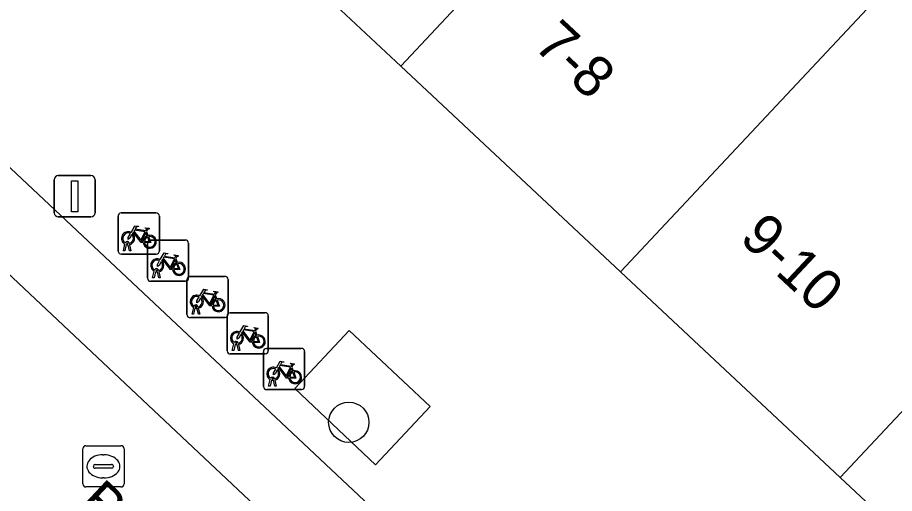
# Model space of a CAD drawing. Extents: x 159039 to 160102, y 381214 to 382524.
# Drawn here: x 159498.7 to 159519.96, y 381610.62 to 381622.17 of the extents above; entities that cross this region are included whole.
import ezdxf

# ---------------------------------------------------------------- set-up
doc = ezdxf.new("R2010")
doc.units = 0
for name, color, linetype in [('IMGEO_Boom', 7, 'Continuous'), ('IMGEO_Fietsenrek', 7, 'Continuous'), ('IMGEO_Groenvoorziening', 7, 'Continuous'), ('IMGEO_Lichtmast', 7, 'Continuous'), ('IMGEO_Openbare_ruimte_label', 7, 'Continuous'), ('IMGEO_Pand', 7, 'Continuous'), ('IMGEO_Pand_nummerreeks', 7, 'Continuous'), ('IMGEO_Parkeervlak_open', 7, 'Continuous'), ('IMGEO_Rijbaan_lokaal_gesloten', 7, 'Continuous'), ('IMGEO_Rioolput', 7, 'Continuous'), ('IMGEO_Voetpad_open', 7, 'Continuous')]:
    doc.layers.add(name, color=color, linetype=linetype)

msp = doc.modelspace()

# ---------------------------------------------------------------- linework, layer by layer
at = {"layer": 'IMGEO_Boom'}
msp.add_circle((159506.732, 381612.345), 0.489, dxfattribs=at)
at = {"layer": 'IMGEO_Fietsenrek'}
for p, q in [((159501.139, 381616.499), (159501.139, 381617.34)), ((159501.139, 381617.34), (159501.139, 381616.499)), ((159501.214, 381617.424), (159502.055, 381617.424)), ((159502.055, 381617.424), (159501.214, 381617.424)), ((159502.139, 381617.349), (159502.139, 381616.508)), ((159502.139, 381616.508), (159502.139, 381617.349)), ((159501.826, 381616.973), (159501.862, 381616.878)), ((159501.408, 381616.691), (159501.409, 381616.684)), ((159501.923, 381616.767), (159502.764, 381616.767)), ((159502.764, 381616.767), (159501.923, 381616.767)), ((159502.848, 381616.692), (159502.848, 381615.851)), ((159502.848, 381615.851), (159502.848, 381616.692)), ((159501.266, 381616.508), (159501.305, 381616.668)), ((159501.3, 381616.508), (159501.266, 381616.508)), ((159501.335, 381616.656), (159501.3, 381616.508)), ((159501.377, 381616.68), (159501.376, 381616.684)), ((159501.418, 381616.508), (159501.384, 381616.65)), ((159501.416, 381616.654), (159501.451, 381616.508)), ((159501.451, 381616.508), (159501.418, 381616.508)), ((159501.848, 381615.842), (159501.848, 381616.683)), ((159501.848, 381616.683), (159501.848, 381615.842)), ((159502.064, 381616.424), (159501.223, 381616.424)), ((159501.223, 381616.424), (159502.064, 381616.424)), ((159502.535, 381616.316), (159502.571, 381616.221)), ((159501.975, 381615.851), (159502.014, 381616.011)), ((159502.009, 381615.851), (159501.975, 381615.851)), ((159502.044, 381615.999), (159502.009, 381615.851)), ((159502.086, 381616.023), (159502.085, 381616.027)), ((159502.127, 381615.851), (159502.093, 381615.993)), ((159502.117, 381616.034), (159502.118, 381616.027)), ((159502.125, 381615.997), (159502.16, 381615.851)), ((159502.16, 381615.851), (159502.127, 381615.851)), ((159502.881, 381615.885), (159503.722, 381615.885)), ((159503.722, 381615.885), (159502.881, 381615.885)), ((159502.773, 381615.767), (159501.932, 381615.767)), ((159501.932, 381615.767), (159502.773, 381615.767)), ((159502.806, 381614.96), (159502.806, 381615.801)), ((159502.806, 381615.801), (159502.806, 381614.96)), ((159503.806, 381615.81), (159503.806, 381614.969)), ((159503.806, 381614.969), (159503.806, 381615.81)), ((159503.493, 381615.434), (159503.529, 381615.339)), ((159502.933, 381614.969), (159502.972, 381615.129)), ((159503.002, 381615.117), (159502.967, 381614.969)), ((159503.044, 381615.141), (159503.043, 381615.145)), ((159503.085, 381614.969), (159503.051, 381615.111)), ((159503.075, 381615.152), (159503.076, 381615.145)), ((159503.083, 381615.115), (159503.118, 381614.969)), ((159503.856, 381615.003), (159504.697, 381615.003)), ((159504.697, 381615.003), (159503.856, 381615.003)), ((159503.731, 381614.885), (159502.89, 381614.885)), ((159502.89, 381614.885), (159503.731, 381614.885)), ((159502.967, 381614.969), (159502.933, 381614.969)), ((159503.118, 381614.969), (159503.085, 381614.969)), ((159503.781, 381614.078), (159503.781, 381614.919)), ((159503.781, 381614.919), (159503.781, 381614.078)), ((159504.781, 381614.928), (159504.781, 381614.087)), ((159504.781, 381614.087), (159504.781, 381614.928)), ((159504.468, 381614.552), (159504.504, 381614.457)), ((159503.908, 381614.087), (159503.947, 381614.247)), ((159503.977, 381614.235), (159503.942, 381614.087)), ((159504.019, 381614.259), (159504.018, 381614.263)), ((159504.06, 381614.087), (159504.026, 381614.229)), ((159504.05, 381614.27), (159504.051, 381614.263)), ((159504.058, 381614.233), (159504.093, 381614.087)), ((159504.706, 381614.003), (159503.865, 381614.003)), ((159503.865, 381614.003), (159504.706, 381614.003)), ((159503.942, 381614.087), (159503.908, 381614.087)), ((159504.093, 381614.087), (159504.06, 381614.087)), ((159504.662, 381613.212), (159504.662, 381614.053)), ((159504.662, 381614.053), (159504.662, 381613.212)), ((159504.737, 381614.137), (159505.578, 381614.137)), ((159505.578, 381614.137), (159504.737, 381614.137)), ((159505.662, 381614.062), (159505.662, 381613.221)), ((159505.662, 381613.221), (159505.662, 381614.062)), ((159505.349, 381613.686), (159505.385, 381613.591)), ((159504.789, 381613.221), (159504.828, 381613.381)), ((159504.858, 381613.369), (159504.823, 381613.221)), ((159504.9, 381613.393), (159504.899, 381613.397)), ((159504.941, 381613.221), (159504.907, 381613.363)), ((159504.931, 381613.404), (159504.932, 381613.397)), ((159504.939, 381613.367), (159504.974, 381613.221)), ((159505.587, 381613.137), (159504.746, 381613.137)), ((159504.746, 381613.137), (159505.587, 381613.137)), ((159504.823, 381613.221), (159504.789, 381613.221)), ((159504.974, 381613.221), (159504.941, 381613.221))]:
    msp.add_line(p, q, dxfattribs=at)
for points in [[(159501.473, 381616.898), (159501.421, 381616.808), (159501.381, 381616.783), (159501.382, 381616.83), (159501.437, 381616.924)], [(159501.452, 381616.95), (159501.547, 381617.114), (159501.633, 381617.1), (159501.635, 381617.091), (159501.579, 381617.08), (159501.552, 381617.035), (159501.808, 381616.994)], [(159501.748, 381616.706), (159501.698, 381616.706), (159501.507, 381616.957), (159501.488, 381616.925)], [(159501.795, 381616.969), (159501.538, 381617.01), (159501.521, 381616.981), (159501.688, 381616.761), (159501.795, 381616.969)], [(159501.843, 381616.871), (159501.813, 381616.948), (159501.704, 381616.73), (159501.747, 381616.73)], [(159501.808, 381616.994), (159501.833, 381617.043), (159501.827, 381617.047), (159501.804, 381617.051), (159501.792, 381617.058), (159501.791, 381617.061), (159501.793, 381617.066), (159501.888, 381617.051), (159501.89, 381617.041), (159501.88, 381617.028), (159501.868, 381617.022), (159501.854, 381617.028), (159501.826, 381616.973)], [(159501.777, 381616.73), (159501.897, 381616.729), (159501.853, 381616.843)], [(159501.873, 381616.85), (159501.928, 381616.705), (159501.778, 381616.705)], [(159502.182, 381616.241), (159502.13, 381616.151), (159502.09, 381616.126), (159502.091, 381616.173), (159502.146, 381616.267)], [(159502.161, 381616.293), (159502.256, 381616.457), (159502.342, 381616.443), (159502.344, 381616.434), (159502.288, 381616.423), (159502.261, 381616.378), (159502.517, 381616.337)], [(159502.457, 381616.049), (159502.407, 381616.049), (159502.216, 381616.3), (159502.197, 381616.268)], [(159502.504, 381616.312), (159502.247, 381616.353), (159502.23, 381616.324), (159502.397, 381616.104), (159502.504, 381616.312)], [(159502.552, 381616.214), (159502.522, 381616.291), (159502.413, 381616.073), (159502.456, 381616.073)], [(159502.517, 381616.337), (159502.542, 381616.386), (159502.536, 381616.39), (159502.513, 381616.394), (159502.501, 381616.401), (159502.5, 381616.404), (159502.502, 381616.409), (159502.597, 381616.394), (159502.599, 381616.384), (159502.589, 381616.371), (159502.577, 381616.365), (159502.563, 381616.371), (159502.535, 381616.316)], [(159502.486, 381616.073), (159502.606, 381616.072), (159502.562, 381616.186)], [(159502.582, 381616.193), (159502.637, 381616.048), (159502.487, 381616.048)], [(159503.119, 381615.411), (159503.214, 381615.575), (159503.3, 381615.561), (159503.302, 381615.552), (159503.246, 381615.541), (159503.219, 381615.496), (159503.475, 381615.455)], [(159503.415, 381615.167), (159503.365, 381615.167), (159503.174, 381615.418), (159503.155, 381615.386)], [(159503.462, 381615.43), (159503.205, 381615.471), (159503.188, 381615.442), (159503.355, 381615.222), (159503.462, 381615.43)], [(159503.475, 381615.455), (159503.5, 381615.504), (159503.494, 381615.508), (159503.471, 381615.512), (159503.459, 381615.519), (159503.458, 381615.522), (159503.46, 381615.527), (159503.555, 381615.512), (159503.557, 381615.502), (159503.547, 381615.489), (159503.535, 381615.483), (159503.521, 381615.489), (159503.493, 381615.434)], [(159503.14, 381615.359), (159503.088, 381615.269), (159503.048, 381615.244), (159503.049, 381615.291), (159503.104, 381615.385)], [(159503.51, 381615.332), (159503.48, 381615.409), (159503.371, 381615.191), (159503.414, 381615.191)], [(159503.444, 381615.191), (159503.564, 381615.19), (159503.52, 381615.304)], [(159503.54, 381615.311), (159503.595, 381615.166), (159503.445, 381615.166)], [(159504.094, 381614.529), (159504.189, 381614.693), (159504.275, 381614.679), (159504.277, 381614.67), (159504.221, 381614.659), (159504.194, 381614.614), (159504.45, 381614.573)], [(159504.437, 381614.548), (159504.18, 381614.589), (159504.163, 381614.56), (159504.33, 381614.34), (159504.437, 381614.548)], [(159504.45, 381614.573), (159504.475, 381614.622), (159504.469, 381614.626), (159504.446, 381614.63), (159504.434, 381614.637), (159504.433, 381614.64), (159504.435, 381614.645), (159504.53, 381614.63), (159504.532, 381614.62), (159504.522, 381614.607), (159504.51, 381614.601), (159504.496, 381614.607), (159504.468, 381614.552)], [(159504.115, 381614.477), (159504.063, 381614.387), (159504.023, 381614.362), (159504.024, 381614.409), (159504.079, 381614.503)], [(159504.39, 381614.285), (159504.34, 381614.285), (159504.149, 381614.536), (159504.13, 381614.504)], [(159504.485, 381614.45), (159504.455, 381614.527), (159504.346, 381614.309), (159504.389, 381614.309)], [(159504.419, 381614.309), (159504.539, 381614.308), (159504.495, 381614.422)], [(159504.515, 381614.429), (159504.57, 381614.284), (159504.42, 381614.284)], [(159504.975, 381613.663), (159505.07, 381613.827), (159505.156, 381613.813), (159505.158, 381613.804), (159505.102, 381613.793), (159505.075, 381613.748), (159505.331, 381613.707)], [(159505.318, 381613.682), (159505.061, 381613.723), (159505.044, 381613.694), (159505.211, 381613.474), (159505.318, 381613.682)], [(159505.331, 381613.707), (159505.356, 381613.756), (159505.35, 381613.76), (159505.327, 381613.764), (159505.315, 381613.771), (159505.314, 381613.774), (159505.316, 381613.779), (159505.411, 381613.764), (159505.413, 381613.754), (159505.403, 381613.741), (159505.391, 381613.735), (159505.377, 381613.741), (159505.349, 381613.686)], [(159504.996, 381613.611), (159504.944, 381613.521), (159504.904, 381613.496), (159504.905, 381613.543), (159504.96, 381613.637)], [(159505.271, 381613.419), (159505.221, 381613.419), (159505.03, 381613.67), (159505.011, 381613.638)], [(159505.366, 381613.584), (159505.336, 381613.661), (159505.227, 381613.443), (159505.27, 381613.443)], [(159505.3, 381613.443), (159505.42, 381613.442), (159505.376, 381613.556)], [(159505.396, 381613.563), (159505.451, 381613.418), (159505.301, 381613.418)]]:
    msp.add_lwpolyline(points, dxfattribs=at)
for centre, radius, start, end in [((159501.217, 381617.346), 0.0779, 92.4484, 184.2845), ((159501.217, 381617.346), 0.0779, 92.4484, 184.2845), ((159502.061, 381617.346), 0.0779, 2.4484, 94.2845), ((159502.061, 381617.346), 0.0779, 2.4484, 94.2845), ((159501.379, 381616.809), 0.159, 62.6766, 242.1369), ((159501.379, 381616.809), 0.129, 63.3192, 238.903), ((159501.379, 381616.809), 0.159, 283.5766, 46.6042), ((159501.359, 381616.68), 0.0499, 12.8025, 158.6934), ((159501.359, 381616.68), 0.0174, 12.8025, 163.4502), ((159501.379, 381616.809), 0.129, 283.6043, 43.4302), ((159501.906, 381616.725), 0.159, 113.3408, 178.3217), ((159501.906, 381616.725), 0.159, 187.0065, 105.7708), ((159501.906, 381616.725), 0.129, 113.923, 177.9556), ((159501.906, 381616.725), 0.129, 188.6715, 104.5883), ((159501.926, 381616.689), 0.0779, 92.4484, 184.2845), ((159501.926, 381616.689), 0.0779, 92.4484, 184.2845), ((159502.77, 381616.689), 0.0779, 2.4484, 94.2845), ((159502.77, 381616.689), 0.0779, 2.4484, 94.2845), ((159501.217, 381616.502), 0.0779, 182.4484, 274.2845), ((159501.217, 381616.502), 0.0779, 182.4484, 274.2845), ((159501.379, 381616.809), 0.159, 253.9967, 271.7867), ((159501.379, 381616.809), 0.129, 253.415, 269.0204), ((159502.061, 381616.502), 0.0779, 272.4484, 4.2845), ((159502.061, 381616.502), 0.0779, 272.4484, 4.2845), ((159502.088, 381616.152), 0.159, 62.6766, 242.1369), ((159502.088, 381616.152), 0.129, 63.3192, 238.903), ((159502.088, 381616.152), 0.159, 283.5766, 46.6042), ((159502.068, 381616.023), 0.0499, 12.8025, 158.6934), ((159502.088, 381616.152), 0.129, 283.6043, 43.4302), ((159502.615, 381616.068), 0.159, 113.3408, 178.3217), ((159502.615, 381616.068), 0.159, 187.0065, 105.7708), ((159502.615, 381616.068), 0.129, 113.923, 177.9556), ((159502.615, 381616.068), 0.129, 188.6715, 104.5883), ((159501.926, 381615.845), 0.0779, 182.4484, 274.2845), ((159501.926, 381615.845), 0.0779, 182.4484, 274.2845), ((159502.088, 381616.152), 0.159, 253.9967, 271.7867), ((159502.068, 381616.023), 0.0174, 12.8025, 163.4502), ((159502.088, 381616.152), 0.129, 253.415, 269.0204), ((159502.77, 381615.845), 0.0779, 272.4484, 4.2845), ((159502.77, 381615.845), 0.0779, 272.4484, 4.2845), ((159502.884, 381615.807), 0.0779, 92.4484, 184.2845), ((159502.884, 381615.807), 0.0779, 92.4484, 184.2845), ((159503.728, 381615.807), 0.0779, 2.4484, 94.2845), ((159503.728, 381615.807), 0.0779, 2.4484, 94.2845), ((159503.046, 381615.27), 0.159, 62.6766, 242.1369), ((159503.046, 381615.27), 0.129, 63.3192, 238.903), ((159503.046, 381615.27), 0.129, 283.6043, 43.4302), ((159503.046, 381615.27), 0.159, 283.5766, 46.6042), ((159503.573, 381615.186), 0.159, 113.3408, 178.3217), ((159503.573, 381615.186), 0.159, 187.0065, 105.7708), ((159503.573, 381615.186), 0.129, 113.923, 177.9556), ((159503.573, 381615.186), 0.129, 188.6715, 104.5883), ((159503.026, 381615.141), 0.0499, 12.8025, 158.6934), ((159503.046, 381615.27), 0.159, 253.9967, 271.7867), ((159503.026, 381615.141), 0.0174, 12.8025, 163.4502), ((159503.046, 381615.27), 0.129, 253.415, 269.0204), ((159503.859, 381614.925), 0.0779, 92.4484, 184.2845), ((159503.859, 381614.925), 0.0779, 92.4484, 184.2845), ((159504.703, 381614.925), 0.0779, 2.4484, 94.2845), ((159504.703, 381614.925), 0.0779, 2.4484, 94.2845), ((159502.884, 381614.963), 0.0779, 182.4484, 274.2845), ((159502.884, 381614.963), 0.0779, 182.4484, 274.2845), ((159503.728, 381614.963), 0.0779, 272.4484, 4.2845), ((159503.728, 381614.963), 0.0779, 272.4484, 4.2845), ((159504.021, 381614.388), 0.159, 62.6766, 242.1369), ((159504.021, 381614.388), 0.129, 63.3192, 238.903), ((159504.021, 381614.388), 0.129, 283.6043, 43.4302), ((159504.021, 381614.388), 0.159, 283.5766, 46.6042), ((159504.548, 381614.304), 0.159, 113.3408, 178.3217), ((159504.548, 381614.304), 0.159, 187.0065, 105.7708), ((159504.548, 381614.304), 0.129, 113.923, 177.9556), ((159504.548, 381614.304), 0.129, 188.6715, 104.5883), ((159504.001, 381614.259), 0.0499, 12.8025, 158.6934), ((159504.021, 381614.388), 0.159, 253.9967, 271.7867), ((159504.001, 381614.259), 0.0174, 12.8025, 163.4502), ((159504.021, 381614.388), 0.129, 253.415, 269.0204), ((159503.859, 381614.081), 0.0779, 182.4484, 274.2845), ((159503.859, 381614.081), 0.0779, 182.4484, 274.2845), ((159504.74, 381614.059), 0.0779, 92.4484, 184.2845), ((159504.74, 381614.059), 0.0779, 92.4484, 184.2845), ((159504.703, 381614.081), 0.0779, 272.4484, 4.2845), ((159504.703, 381614.081), 0.0779, 272.4484, 4.2845), ((159505.584, 381614.059), 0.0779, 2.4484, 94.2845), ((159505.584, 381614.059), 0.0779, 2.4484, 94.2845), ((159504.902, 381613.522), 0.159, 62.6766, 242.1369), ((159504.902, 381613.522), 0.129, 63.3192, 238.903), ((159504.902, 381613.522), 0.129, 283.6043, 43.4302), ((159504.902, 381613.522), 0.159, 283.5766, 46.6042), ((159505.429, 381613.438), 0.159, 113.3408, 178.3217), ((159505.429, 381613.438), 0.159, 187.0065, 105.7708), ((159505.429, 381613.438), 0.129, 113.923, 177.9556), ((159505.429, 381613.438), 0.129, 188.6715, 104.5883), ((159504.882, 381613.393), 0.0499, 12.8025, 158.6934), ((159504.902, 381613.522), 0.159, 253.9967, 271.7867), ((159504.882, 381613.393), 0.0174, 12.8025, 163.4502), ((159504.902, 381613.522), 0.129, 253.415, 269.0204), ((159504.74, 381613.215), 0.0779, 182.4484, 274.2845), ((159504.74, 381613.215), 0.0779, 182.4484, 274.2845), ((159505.584, 381613.215), 0.0779, 272.4484, 4.2845), ((159505.584, 381613.215), 0.0779, 272.4484, 4.2845)]:
    msp.add_arc(centre, radius, start, end, dxfattribs=at)
at = {"layer": 'IMGEO_Groenvoorziening'}
msp.add_lwpolyline([(159508.704, 381612.73), (159506.738, 381614.574), (159505.422, 381613.168), (159507.383, 381611.316)], close=True, dxfattribs=at)
at = {"layer": 'IMGEO_Lichtmast'}
for p, q in [((159499.589, 381617.429), (159499.589, 381618.229)), ((159499.589, 381618.229), (159499.589, 381617.429)), ((159499.689, 381618.329), (159500.479, 381618.329)), ((159500.479, 381618.329), (159499.689, 381618.329)), ((159500.579, 381618.229), (159500.579, 381617.429)), ((159500.579, 381617.429), (159500.579, 381618.229)), ((159500.479, 381617.329), (159499.689, 381617.329)), ((159499.689, 381617.329), (159500.479, 381617.329))]:
    msp.add_line(p, q, dxfattribs=at)
msp.add_lwpolyline([(159500.009, 381618.204), (159500.159, 381618.204), (159500.159, 381617.454), (159500.009, 381617.454), (159500.009, 381618.204)], dxfattribs=at)
for centre, start, end in [((159499.689, 381618.229), 90, 180), ((159499.689, 381618.229), 90, 180), ((159500.479, 381618.229), 0, 90), ((159500.479, 381618.229), 360, 90), ((159499.689, 381617.429), 180, 270), ((159499.689, 381617.429), 180, 270), ((159500.479, 381617.429), 270, 0), ((159500.479, 381617.429), 270, 0)]:
    msp.add_arc(centre, 0.1, start, end, dxfattribs=at)
at = {"layer": 'IMGEO_Pand'}
for points in [[(159515.6, 381639.787), (159502.663, 381625.973), (159507.992, 381620.984), (159520.926, 381634.794)], [(159520.926, 381634.794), (159507.992, 381620.984), (159513.321, 381615.996), (159526.253, 381629.802)], [(159518.65, 381611.007), (159531.579, 381624.81), (159526.253, 381629.802), (159513.321, 381615.996)], [(159537.15, 381620.079), (159536.341, 381620.801), (159536.144, 381620.977), (159535.924, 381620.737), (159531.579, 381624.81), (159518.65, 381611.007), (159523.98, 381606.018)]]:
    msp.add_lwpolyline(points, close=True, dxfattribs=at)
at = {"layer": 'IMGEO_Parkeervlak_open'}
for points in [[(159492.703, 381621.381), (159516.882, 381598.623)], [(159515.947, 381602.136), (159496.249, 381620.645)]]:
    msp.add_lwpolyline(points, dxfattribs=at)
at = {"layer": 'IMGEO_Rijbaan_lokaal_gesloten'}
msp.add_lwpolyline([(159518.819, 381596.834), (159516.882, 381598.623), (159492.703, 381621.381)], dxfattribs=at)
at = {"layer": 'IMGEO_Rioolput'}
for p, q in [((159500.281, 381610.85), (159500.281, 381611.702)), ((159500.356, 381611.776), (159501.208, 381611.776)), ((159501.282, 381611.702), (159501.282, 381610.85)), ((159500.769, 381611.556), (159500.794, 381611.556)), ((159500.54, 381611.27), (159500.54, 381611.282)), ((159500.978, 381611.233), (159500.58, 381611.233)), ((159500.583, 381611.319), (159500.981, 381611.319)), ((159501.024, 381611.282), (159501.024, 381611.27)), ((159500.792, 381610.996), (159500.767, 381610.996)), ((159501.208, 381610.776), (159500.356, 381610.776))]:
    msp.add_line(p, q, dxfattribs=at)
for points in [[(159500.281, 381610.85), (159500.281, 381611.702)], [(159500.356, 381611.776), (159501.208, 381611.776)], [(159501.282, 381611.702), (159501.282, 381610.85)], [(159501.208, 381610.776), (159500.356, 381610.776)]]:
    msp.add_lwpolyline(points, dxfattribs=at)
for centre, radius, start, end in [((159500.358, 381611.7), 0.0765, 91.552, 178.448), ((159500.358, 381611.7), 0.0765, 91.552, 178.448), ((159501.206, 381611.7), 0.0765, 1.552, 88.448), ((159501.206, 381611.7), 0.0765, 1.552, 88.448), ((159500.58, 381611.279), 0.0403, 85.8775, 175.7526), ((159500.577, 381611.269), 0.0366, 178.938, 274.7102), ((159500.981, 381611.276), 0.043, 264.8664, 352.4533), ((159500.985, 381611.281), 0.0386, 1.7309, 96.639), ((159500.358, 381610.852), 0.0765, 181.552, 268.448), ((159500.358, 381610.852), 0.0765, 181.552, 268.448), ((159501.206, 381610.852), 0.0765, 271.552, 358.448), ((159501.206, 381610.852), 0.0765, 271.552, 358.448)]:
    msp.add_arc(centre, radius, start, end, dxfattribs=at)
for centre, major_axis, ratio, start_param, end_param in [((159500.768, 381611.276), (-0.387, 0.002), 0.722429, 4.712389, 7.853982), ((159500.793, 381611.276), (-0.39, 0.002), 0.717154, 1.570796, 4.712389)]:
    msp.add_ellipse(centre, major_axis=major_axis, ratio=ratio, start_param=start_param, end_param=end_param, dxfattribs=at)
at = {"layer": 'IMGEO_Voetpad_open'}
for points in [[(159541.295, 381603.687), (159543.998, 381606.571), (159544.427, 381607.028), (159546.113, 381605.448), (159548.119, 381607.324), (159546.355, 381608.976), (159547.363, 381610.113), (159544.08, 381613.241), (159546.996, 381616.431), (159545.216, 381618.097), (159542.475, 381615.328), (159542.198, 381615.033), (159529.176, 381601.153), (159523.98, 381606.018), (159518.65, 381611.007), (159513.321, 381615.996), (159507.992, 381620.984), (159502.663, 381625.973), (159500, 381628.466), (159497.333, 381630.962), (159491.8, 381635.765)], [(159496.249, 381620.645), (159515.947, 381602.136)]]:
    msp.add_lwpolyline(points, dxfattribs=at)
msp.add_lwpolyline([(159508.704, 381612.73), (159507.383, 381611.316), (159505.422, 381613.168), (159506.738, 381614.574)], close=True, dxfattribs=at)

# ---------------------------------------------------------------- texts
at = {"layer": 'IMGEO_Openbare_ruimte_label'}
msp.add_text('Brucknerplein', height=1, rotation=316.7823, dxfattribs=at).set_placement((159500.1, 381610.292))
at = {"layer": 'IMGEO_Pand_nummerreeks'}
for s, p in [('7-8', (159511.182, 381621.45)), ('9-10', (159516.175, 381616.776))]:
    msp.add_text(s, height=1, rotation=316.8889, dxfattribs=at).set_placement(p)

doc.saveas('drawing.dxf')
